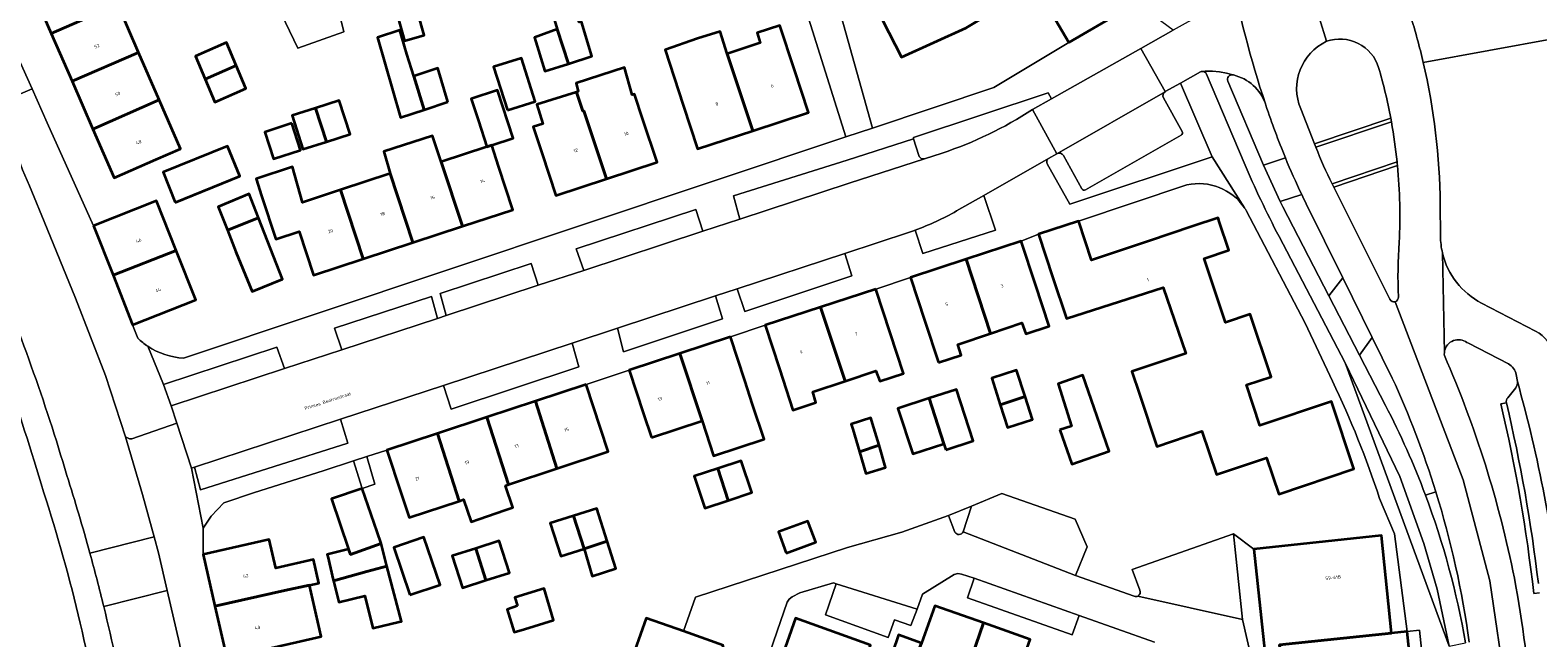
# Model space of a CAD drawing. Header units: metres. Extents: x 197700 to 204338, y 317132 to 325229.
# Tile 880 of 1056: x 202798 to 202963, y 320455 to 320521. Entities that reach past the tile are written whole.
import ezdxf
from ezdxf.enums import TextEntityAlignment as Align

# ---------------------------------------------------------------- set-up
doc = ezdxf.new("R2010")
doc.units = ezdxf.units.M
for name, color, linetype, lineweight in [('B-WE-GR-BEPLANTING_CULTUUR_HEESTERS-GV', 90, 'Continuous', 18), ('B-WE-OG-BEBOUWING-GV', 7, 'Continuous', 35), ('B-WE-OG-BEBOUWING-T18', 10, 'Continuous', 18), ('B-WE-OG-TERREIN_CULTUURSCHEIDING-GV', 7, 'Continuous', 18), ('B-WE-OG-TERREIN_ERF-GV', 7, 'Continuous', 18), ('B-WE-OG-TOPOGRAFIE-T18', 10, 'Continuous', 18), ('B-WE-VH-VERHARDING_ASFALT-GV', 252, 'Continuous', 18), ('B-WE-VH-VERHARDING_BETONSTRAATSTEEN-GV', 252, 'Continuous', 18), ('B-WE-VH-VERHARDING_GESLOTEN-GV', 252, 'Continuous', 18), ('B-WE-VH-VERHARDING_OPEN-GV', 252, 'Continuous', 18), ('B-WE-VH-VERHARDING_TEGEL-GV', 252, 'Continuous', 18)]:
    doc.layers.add(name, color=color, linetype=linetype, lineweight=lineweight)
doc.styles.add('NLCS-ISO-M200-T18', font='NLCS-ISO.ttf', dxfattribs={"height": 0.36})

msp = doc.modelspace()

# ---------------------------------------------------------------- linework, layer by layer
at = {"layer": 'B-WE-GR-BEPLANTING_CULTUUR_HEESTERS-GV'}
for points in [[(202909.339, 320506.269), (202911.805, 320501.895), (202927.323, 320507.045), (202923.866, 320515.096), (202922.201, 320514.156), (202922.196, 320514.153)], [(202907.732, 320512.201), (202909.797, 320513.367), (202909.455, 320514.039), (202894.755, 320509.149), (202894.776, 320509.029)], [(202922.013, 320513.49), (202924.047, 320509.815)], [(202894.776, 320509.029), (202895.357, 320507.182)], [(202923.938, 320509.423), (202913.52, 320503.445)], [(202895.983, 320506.842), (202897.882, 320507.46)], [(202910.385, 320507.382), (202909.468, 320506.859)], [(202913.129, 320503.555), (202911.123, 320507.184)], [(202894.961, 320499.056), (202895.793, 320496.491), (202903.71, 320499.066), (202902.42, 320502.838), (202899.455, 320501.146)], [(202937.083, 320502.931), (202934.75, 320502.167), (202935.02, 320501.58), (202940.029, 320491.906)], [(202940.029, 320491.906), (202941.562, 320493.838), (202937.57, 320501.923)], [(202900.169, 320466.163), (202901.103, 320468.941), (202898.585, 320467.935), (202899.284, 320466.129)]]:
    msp.add_lwpolyline(points, dxfattribs=at)
for points in [[(202922.196, 320514.153, 0.4065271), (202922.013, 320513.49)], [(202897.882, 320507.46, 0.0650553), (202907.732, 320512.201)], [(202924.047, 320509.815, -0.406796), (202923.938, 320509.423)], [(202895.357, 320507.182, 0.4183292), (202895.983, 320506.842)], [(202909.468, 320506.859, 0.3841708), (202909.339, 320506.269)], [(202911.123, 320507.184, 0.4006054), (202910.385, 320507.382)], [(202913.52, 320503.445, -0.4247521), (202913.129, 320503.555)], [(202937.57, 320501.923, -0.0047988), (202937.083, 320502.931)], [(202899.455, 320501.146, -0.0420776), (202894.961, 320499.056)], [(202899.284, 320466.129, 0.6372594), (202900.169, 320466.163)]]:
    msp.add_lwpolyline(points, format="xyb", dxfattribs=at)
for points in [[(202938.476, 320508.459), (202938.623, 320508.087), (202946.857, 320510.88), (202946.784, 320511.278)], [(202940.393, 320504.106), (202940.572, 320503.744), (202947.516, 320506.103), (202947.496, 320506.308), (202947.475, 320506.512)]]:
    msp.add_lwpolyline(points, close=True, dxfattribs=at)
at = {"layer": 'B-WE-OG-BEBOUWING-GV'}
for points in [[(202890.685, 320523.31), (202893.461, 320517.904), (202900.498, 320521.127), (202908.096, 320525.688), (202908.287, 320525.36), (202915.705, 320529.568), (202912.305, 320535.39), (202902.002, 320529.305)], [(202911.685, 320519.525), (202919.062, 320523.821), (202915.705, 320529.568), (202908.287, 320525.36), (202909.169, 320523.846)], [(202800.785, 320520.516), (202808.029, 320523.665), (202805.768, 320528.886), (202803.14, 320527.744), (202798.517, 320525.734)], [(202808.029, 320523.665), (202800.785, 320520.516), (202803.053, 320515.298), (202810.29, 320518.444)], [(202838.579, 320522.16), (202839.269, 320519.708), (202841.421, 320520.314), (202840.731, 320522.766)], [(202855.929, 320520.971), (202857.145, 320517.206), (202859.694, 320518.036), (202858.563, 320521.763), (202858.338, 320521.727), (202857.495, 320524.353), (202855.122, 320523.65)], [(202874.452, 320518.286), (202877.264, 320509.895), (202883.312, 320511.878), (202881.754, 320516.629), (202880.205, 320521.354), (202877.733, 320520.58), (202878.05, 320519.483)], [(202817.56, 320515.527), (202820.925, 320517.004), (202819.876, 320519.513), (202816.512, 320518.036)], [(202841.44, 320512.184), (202840.293, 320515.843), (202839.531, 320518.255), (202838.786, 320520.863), (202836.342, 320520.068), (202838.856, 320511.338)], [(202857.145, 320517.206), (202855.929, 320520.971), (202853.45, 320520.073), (202854.596, 320516.376)], [(202877.264, 320509.895), (202874.452, 320518.286), (202873.68, 320520.721), (202871.209, 320519.937), (202867.687, 320518.711), (202869.669, 320512.666), (202871.227, 320507.915)], [(202803.053, 320515.298), (202805.321, 320510.08), (202812.534, 320513.264), (202810.29, 320518.444)], [(202850.497, 320512.135), (202853.54, 320513.076), (202852.028, 320517.816), (202848.986, 320516.875)], [(202820.925, 320517.004), (202817.56, 320515.527), (202818.608, 320513.018), (202821.973, 320514.496)], [(202844.023, 320513.029), (202842.908, 320516.703), (202840.293, 320515.843), (202841.44, 320512.184)], [(202865.279, 320511.113), (202864.367, 320513.871), (202864.093, 320513.826), (202863.25, 320516.791), (202858.009, 320515.089), (202858.219, 320514.162), (202858.014, 320514.098), (202858.705, 320512.015), (202858.828, 320512.064), (202861.291, 320504.642), (202866.814, 320506.467)], [(202805.321, 320510.08), (202807.631, 320504.764), (202812.18, 320506.741), (202814.855, 320507.904), (202812.534, 320513.264)], [(202829.598, 320512.361), (202830.776, 320508.694), (202833.352, 320509.508), (202832.174, 320513.175)], [(202848.271, 320508.14), (202848.797, 320508.313), (202851.122, 320509.076), (202849.406, 320514.302), (202846.556, 320513.366), (202847.345, 320510.963)], [(202854.29, 320507.361), (202855.788, 320502.824), (202861.291, 320504.642), (202858.828, 320512.064), (202858.705, 320512.015), (202858.014, 320514.098), (202853.719, 320512.754), (202854.374, 320510.66), (202853.317, 320510.33)], [(202830.776, 320508.694), (202829.598, 320512.361), (202827.023, 320511.548), (202828.201, 320507.88)], [(202827.019, 320510.707), (202824.053, 320509.754), (202824.992, 320506.829), (202827.959, 320507.782)], [(202814.301, 320502.08), (202821.336, 320504.933), (202820, 320508.226), (202812.966, 320505.372)], [(202843.279, 320506.502), (202842.348, 320509.323), (202837.029, 320507.618), (202837.727, 320505.243), (202840.204, 320497.703), (202845.599, 320499.475)], [(202849.546, 320506.034), (202848.797, 320508.313), (202848.271, 320508.14), (202843.279, 320506.502), (202845.599, 320499.475), (202851.106, 320501.283)], [(202832.31, 320503.449), (202828.161, 320502.076), (202827.063, 320505.958), (202823.103, 320504.638), (202823.708, 320502.796), (202825.264, 320498.058), (202827.8, 320498.891), (202829.36, 320494.141), (202834.782, 320495.922)], [(202840.204, 320497.703), (202837.727, 320505.243), (202832.31, 320503.449), (202834.782, 320495.922)], [(202819.975, 320499.037), (202823.383, 320500.385), (202822.362, 320503.008), (202818.979, 320501.587)], [(202805.378, 320499.533), (202807.511, 320494.129), (202814.394, 320496.846), (202812.261, 320502.25)], [(202823.383, 320500.385), (202819.975, 320499.037), (202820.897, 320496.676), (202822.662, 320492.352), (202825.984, 320493.702)], [(202909.963, 320493.861), (202911.433, 320489.406), (202921.978, 320492.806), (202924.46, 320485.594), (202918.558, 320483.656), (202919.391, 320481.166), (202921.295, 320475.476), (202926.207, 320477.119), (202927.784, 320472.406), (202933.246, 320474.234), (202934.573, 320470.27), (202942.776, 320473.014), (202940.32, 320480.354), (202932.534, 320477.752), (202931.068, 320482.172), (202933.744, 320483.061), (202931.473, 320489.894), (202928.759, 320488.992), (202926.437, 320495.953), (202929.148, 320496.865), (202928.092, 320500), (202927.962, 320500.389), (202925.225, 320499.479), (202920.381, 320497.868), (202914.154, 320495.798), (202912.771, 320500), (202912.756, 320500.048), (202908.396, 320498.609)], [(202807.511, 320494.129), (202809.64, 320488.735), (202816.524, 320491.452), (202814.394, 320496.846)], [(202908.082, 320493.116), (202906.517, 320497.865), (202900.492, 320495.88), (202903.152, 320487.797), (202906.575, 320488.96), (202907.002, 320487.738), (202909.572, 320488.594)], [(202897.505, 320484.613), (202899.949, 320485.43), (202899.588, 320486.586), (202903.152, 320487.797), (202900.492, 320495.88), (202894.448, 320493.888), (202896.013, 320489.139)], [(202890.658, 320492.622), (202884.647, 320490.657), (202887.317, 320482.598), (202890.678, 320483.716), (202891.101, 320482.578), (202893.665, 320483.427), (202892.218, 320487.852)], [(202887.317, 320482.598), (202884.647, 320490.657), (202878.598, 320488.679), (202880.152, 320483.927), (202881.628, 320479.415), (202884.106, 320480.258), (202883.792, 320481.426)], [(202874.806, 320487.407), (202869.294, 320485.587), (202871.718, 320478.243), (202872.972, 320474.441), (202878.484, 320476.259), (202877.234, 320480.049), (202876.373, 320482.659)], [(202866.202, 320476.437), (202871.718, 320478.243), (202869.294, 320485.587), (202863.782, 320483.768), (202865.349, 320479.02)], [(202904.228, 320480.013), (202906.931, 320480.927), (202906.009, 320483.782), (202903.294, 320482.905)], [(202859.075, 320482.21), (202853.564, 320480.397), (202855.887, 320473.045), (202861.479, 320474.901), (202860.637, 320477.461)], [(202898.293, 320475.102), (202901.271, 320476.073), (202899.44, 320481.689), (202896.462, 320480.718), (202898.079, 320475.757)], [(202910.731, 320477.269), (202912.023, 320473.548), (202916.102, 320474.964), (202914.462, 320479.688), (202913.232, 320483.229), (202910.548, 320482.296), (202912, 320477.677)], [(202855.887, 320473.045), (202853.564, 320480.397), (202848.243, 320478.647), (202850.63, 320471.3)], [(202896.462, 320480.718), (202893.062, 320479.609), (202894.68, 320474.648), (202898.079, 320475.757)], [(202906.931, 320480.927), (202904.228, 320480.013), (202905.029, 320477.531), (202907.745, 320478.408)], [(202845.252, 320469.515), (202845.722, 320469.671), (202846.552, 320467.253), (202847.388, 320467.541), (202850.213, 320468.514), (202851.079, 320468.811), (202850.28, 320471.184), (202850.63, 320471.3), (202848.243, 320478.647), (202842.875, 320476.882)], [(202891.007, 320475.596), (202890.315, 320477.958), (202890.129, 320478.591), (202887.988, 320477.898), (202888.149, 320477.349), (202888.868, 320474.892)], [(202845.252, 320469.515), (202842.875, 320476.882), (202837.363, 320475.069), (202838.925, 320470.32), (202839.786, 320467.701)], [(202891.007, 320475.596), (202888.868, 320474.892), (202889.561, 320472.527), (202891.721, 320473.16)], [(202873.422, 320473.062), (202874.582, 320469.575), (202877.138, 320470.425), (202875.978, 320473.912)], [(202874.582, 320469.575), (202873.422, 320473.062), (202870.866, 320472.211), (202872.026, 320468.725)], [(202836.3, 320466.151), (202834.674, 320470.89), (202831.308, 320469.735), (202833.189, 320464.253), (202833.38, 320463.698), (202836.731, 320464.898)], [(202857.706, 320467.9), (202858.851, 320464.31), (202861.388, 320465.118), (202860.244, 320468.708)], [(202858.851, 320464.31), (202857.706, 320467.9), (202855.169, 320467.092), (202856.314, 320463.501)], [(202880.873, 320463.836), (202884.104, 320465.01), (202883.264, 320467.323), (202880.033, 320466.148)], [(202828.913, 320460.349), (202829.956, 320460.556), (202829.37, 320463.131), (202825.256, 320462.194), (202824.546, 320465.314), (202817.34, 320463.675), (202818.625, 320458.04), (202826.203, 320459.76)], [(202839.879, 320459.272), (202843.163, 320460.387), (202841.405, 320465.563), (202838.122, 320464.448)], [(202934.727, 320453.204), (202934.662, 320453.827), (202946.87, 320455.118), (202945.774, 320465.746), (202931.872, 320464.276), (202933.055, 320453.026)], [(202830.912, 320463.477), (202831.524, 320460.92), (202831.55, 320460.813), (202835.17, 320461.816), (202837.374, 320462.427), (202836.731, 320464.898), (202833.38, 320463.698), (202833.189, 320464.253), (202830.86, 320463.696)], [(202848.162, 320460.871), (202847.052, 320464.344), (202844.497, 320463.529), (202845.606, 320460.055)], [(202848.162, 320460.871), (202850.717, 320461.686), (202849.608, 320465.159), (202847.052, 320464.344)], [(202861.388, 320465.118), (202858.851, 320464.31), (202859.732, 320461.315), (202862.335, 320462.144)], [(202838.696, 320456.326), (202838.945, 320456.387), (202837.374, 320462.427), (202835.17, 320461.816), (202831.55, 320460.813), (202832.107, 320458.484), (202834.971, 320459.169), (202835.816, 320455.637)], [(202818.625, 320458.04), (202819.914, 320452.389), (202824.788, 320453.501), (202827.501, 320454.12), (202830.194, 320454.734), (202828.913, 320460.349), (202826.203, 320459.76)], [(202851.595, 320458.081), (202850.476, 320457.698), (202851.236, 320455.205), (202852.367, 320455.549), (202855.542, 320456.516), (202854.492, 320459.961), (202851.317, 320458.994)], [(202902.39, 320456.215), (202897.099, 320458.094), (202895.642, 320454.029), (202894.873, 320452.203), (202894.148, 320450.023), (202892.985, 320446.963), (202892.398, 320447.145), (202891.671, 320445.103), (202894.188, 320444.252), (202894.806, 320446.128), (202898.2, 320444.951), (202899.324, 320448.049), (202899.549, 320447.969)], [(202874.062, 320453.754), (202869.683, 320455.306), (202865.622, 320456.745), (202863.779, 320451.509), (202864.08, 320451.42), (202872.172, 320448.456)], [(202880.041, 320451.435), (202888.221, 320448.546), (202890.096, 320453.812), (202881.912, 320456.756), (202880.086, 320451.563)], [(202904.525, 320446.189), (202907.492, 320454.404), (202902.39, 320456.215), (202899.549, 320447.969)], [(202894.873, 320452.203), (202895.642, 320454.029), (202893.145, 320454.922), (202892.475, 320452.977)], [(202934.727, 320453.204), (202935.816, 320442.784), (202949.735, 320444.254), (202948.561, 320455.298), (202946.87, 320455.118), (202934.662, 320453.827)]]:
    msp.add_lwpolyline(points, close=True, dxfattribs=at)
at = {"layer": 'B-WE-OG-TERREIN_CULTUURSCHEIDING-GV'}
for points in [[(202939.802, 320519.652, 0.4015807), (202936.976, 320512.281)], [(202945.467, 320516.789, 0.4256298), (202939.802, 320519.652)], [(202946.784, 320511.278, 0.0241014), (202945.467, 320516.789)], [(202929.592, 320515.989, 0.6064657), (202929.019, 320515.299)], [(202933.13, 320512.819, 0.2556981), (202929.648, 320515.974)], [(202935.301, 320506.952, -0.0184528), (202933.173, 320512.691)], [(202947.711, 320497.741, 0.0359989), (202947.516, 320506.103)], [(202947.63, 320491.767, -0.028949), (202947.711, 320497.741)], [(202946.683, 320491.509, 0.3577732), (202947.262, 320491.25)], [(202947.262, 320491.25, 0.3559259), (202947.63, 320491.767)], [(202954.933, 320486.894, 0.553654), (202952.631, 320485.682)], [(202952.631, 320485.682, 0.0451253), (202952.636, 320485.394)], [(202952.636, 320485.394, -0.0534594), (202960.265, 320461.106)], [(202960.466, 320483.301, 0.2354286), (202959.62, 320484.462)], [(202951.701, 320470.532, 0.0323557), (202946.948, 320482.928)], [(202960.418, 320481.872, 0.2118252), (202960.593, 320482.547)], [(202962.374, 320459.424, 0.0304084), (202958.797, 320480.099)], [(202959.397, 320480.209, -0.2201328), (202959.539, 320480.772)], [(202946.22, 320479.948, -0.0296761), (202950.569, 320470.158)], [(202960.265, 320461.106, -0.0483972), (202962.751, 320431.308)]]:
    msp.add_lwpolyline(points, format="xyb", dxfattribs=at)
for points in [[(202929.019, 320515.299), (202932.917, 320506.151), (202935.301, 320506.952)], [(202929.648, 320515.974), (202929.622, 320515.982), (202929.592, 320515.989)], [(202933.173, 320512.691), (202933.13, 320512.819)], [(202936.976, 320512.281), (202938.476, 320508.459), (202946.784, 320511.278)], [(202947.516, 320506.103), (202940.572, 320503.744), (202946.683, 320491.509)], [(202946.948, 320482.928), (202944.763, 320487.354), (202943.391, 320485.412)], [(202959.62, 320484.462), (202955.267, 320486.715), (202955.098, 320486.804), (202954.933, 320486.894)], [(202943.391, 320485.412), (202946.22, 320479.948)], [(202960.593, 320482.547), (202960.466, 320483.301)], [(202959.539, 320480.772), (202960.418, 320481.872)], [(202958.797, 320480.099), (202959.397, 320480.209)], [(202950.569, 320470.158), (202951.701, 320470.532)], [(202963.005, 320459.495), (202962.374, 320459.424)]]:
    msp.add_lwpolyline(points, dxfattribs=at)
for points in [[(202871.785, 320498.926), (202871.042, 320501.309), (202858.012, 320497.023), (202858.822, 320494.67)], [(202875.548, 320492.655), (202876.368, 320490.168), (202888.05, 320494.055), (202887.265, 320496.509)], [(202853.858, 320493.04), (202853.087, 320495.403), (202843.171, 320492.142), (202843.833, 320489.749)], [(202842.877, 320489.435), (202842.236, 320491.835), (202831.653, 320488.354), (202832.457, 320486.014)], [(202873.196, 320491.882), (202862.516, 320488.369), (202863.172, 320485.776), (202873.961, 320489.367)], [(202857.565, 320486.741), (202843.529, 320482.125), (202844.369, 320479.519), (202858.304, 320484.156)], [(202813.02, 320482.225), (202813.844, 320479.903), (202826.198, 320483.959), (202825.373, 320486.288)]]:
    msp.add_lwpolyline(points, close=True, dxfattribs=at)
at = {"layer": 'B-WE-OG-TERREIN_ERF-GV'}
for points in [[(202815.189, 320485.103), (202887.401, 320509.23), (202882.754, 320524.01), (202877.777, 320538.421), (202876.583, 320541.483), (202875.792, 320542.814), (202872.978, 320547.574), (202860.456, 320540.344), (202857.701, 320538.691), (202852.582, 320551.641), (202853.748, 320552.472), (202854.134, 320551.773), (202866.342, 320558.685), (202869.782, 320552.925), (202869.839, 320552.96), (202865.677, 320559.96), (202881.996, 320569.084), (202878.199, 320575.218), (202878.116, 320575.351), (202867.285, 320568.999), (202867.18, 320568.942), (202866.391, 320570.374), (202862.134, 320568.03), (202862.907, 320566.627)], [(202832.353, 320522.044), (202832.663, 320520.688), (202827.652, 320518.909), (202818.284, 320538.45)], [(202796.85, 320518.574), (202798.682, 320514.482), (202800.345, 320510.768), (202805.378, 320499.533), (202812.261, 320502.25), (202814.394, 320496.846), (202816.524, 320491.452), (202809.64, 320488.735), (202810.228, 320487.265)], [(202924.574, 320503.986), (202912.756, 320500.048), (202912.771, 320500), (202914.154, 320495.798), (202920.381, 320497.868), (202925.225, 320499.479), (202927.962, 320500.389), (202928.092, 320500), (202929.148, 320496.865), (202926.437, 320495.953), (202928.759, 320488.992), (202931.473, 320489.894), (202933.744, 320483.061), (202931.068, 320482.172), (202932.534, 320477.752), (202940.32, 320480.354), (202942.776, 320473.014), (202934.573, 320470.27), (202933.246, 320474.234), (202927.784, 320472.406), (202926.207, 320477.119), (202921.295, 320475.476), (202919.391, 320481.166), (202918.558, 320483.656), (202924.46, 320485.594), (202921.978, 320492.806), (202911.433, 320489.406), (202909.963, 320493.861), (202908.396, 320498.609), (202906.517, 320497.865), (202908.082, 320493.116), (202909.572, 320488.594), (202907.002, 320487.738), (202906.575, 320488.96), (202903.152, 320487.797), (202899.588, 320486.586), (202899.949, 320485.43), (202897.505, 320484.613), (202896.013, 320489.139), (202894.448, 320493.888), (202890.658, 320492.622), (202892.218, 320487.852), (202893.665, 320483.427), (202891.101, 320482.578), (202890.678, 320483.716), (202887.317, 320482.598), (202883.792, 320481.426), (202884.106, 320480.258), (202881.628, 320479.415), (202880.152, 320483.927), (202878.598, 320488.679), (202874.806, 320487.407), (202876.373, 320482.659), (202877.234, 320480.049), (202878.484, 320476.259), (202872.972, 320474.441), (202871.718, 320478.243), (202866.202, 320476.437), (202865.349, 320479.02), (202863.782, 320483.768), (202859.075, 320482.21), (202860.637, 320477.461), (202861.479, 320474.901), (202855.887, 320473.045), (202850.63, 320471.3), (202850.28, 320471.184), (202851.079, 320468.811), (202850.213, 320468.514), (202847.388, 320467.541), (202846.552, 320467.253), (202845.722, 320469.671), (202845.252, 320469.515), (202839.786, 320467.701), (202838.925, 320470.32), (202837.363, 320475.069), (202835.177, 320474.362), (202836.066, 320471.367), (202834.674, 320470.89)], [(202940.437, 320482.567), (202937.446, 320488.907), (202931.036, 320501.193)], [(202834.674, 320470.89), (202833.734, 320473.895), (202830.4, 320472.816), (202822.945, 320470.426), (202819.603, 320469.334), (202818.224, 320467.854), (202817.352, 320466.569), (202817.34, 320463.675), (202824.546, 320465.314), (202825.256, 320462.194), (202829.37, 320463.131), (202829.956, 320460.556), (202828.913, 320460.349), (202830.194, 320454.734), (202827.501, 320454.12), (202824.788, 320453.501), (202819.914, 320452.389), (202821.444, 320444.276)], [(202863.779, 320451.509), (202865.622, 320456.745), (202869.683, 320455.306), (202871, 320459.036), (202887.57, 320464.456), (202893.482, 320466.118), (202898.585, 320467.935), (202901.103, 320468.941), (202904.387, 320470.323), (202912.373, 320467.532), (202913.682, 320464.524), (202912.425, 320461.4), (202918.806, 320459.136)], [(202919.445, 320459.791), (202918.606, 320462.043), (202929.634, 320465.924), (202931.872, 320464.276), (202945.774, 320465.746), (202946.87, 320455.118), (202948.561, 320455.298), (202947.183, 320465.949), (202945.562, 320469.789)]]:
    msp.add_lwpolyline(points, dxfattribs=at)
for points in [[(202890.685, 320523.31), (202887.693, 320529.136), (202891.348, 320531.299), (202887.708, 320537.452), (202884.205, 320535.382), (202882.496, 320535.743), (202885.416, 320527.613), (202890.28, 320510.192), (202903.54, 320514.622), (202911.685, 320519.525), (202909.169, 320523.846), (202908.287, 320525.36), (202908.096, 320525.688), (202900.498, 320521.127), (202893.461, 320517.904)], [(202805.321, 320510.08), (202803.053, 320515.298), (202800.785, 320520.516), (202798.517, 320525.734), (202803.14, 320527.744), (202805.768, 320528.886), (202808.029, 320523.665), (202810.29, 320518.444), (202812.534, 320513.264), (202814.855, 320507.904), (202812.18, 320506.741), (202807.631, 320504.764)], [(202838.579, 320522.16), (202840.731, 320522.766), (202841.421, 320520.314), (202839.269, 320519.708)], [(202857.145, 320517.206), (202854.596, 320516.376), (202853.45, 320520.073), (202855.929, 320520.971), (202855.122, 320523.65), (202857.495, 320524.353), (202858.338, 320521.727), (202858.563, 320521.763), (202859.694, 320518.036)], [(202877.264, 320509.895), (202871.227, 320507.915), (202869.669, 320512.666), (202867.687, 320518.711), (202871.209, 320519.937), (202873.68, 320520.721), (202874.452, 320518.286), (202878.05, 320519.483), (202877.733, 320520.58), (202880.205, 320521.354), (202881.754, 320516.629), (202883.312, 320511.878)], [(202817.56, 320515.527), (202816.512, 320518.036), (202819.876, 320519.513), (202820.925, 320517.004), (202821.973, 320514.496), (202818.608, 320513.018)], [(202841.44, 320512.184), (202838.856, 320511.338), (202836.342, 320520.068), (202838.786, 320520.863), (202839.531, 320518.255), (202840.293, 320515.843), (202842.908, 320516.703), (202844.023, 320513.029)], [(202850.497, 320512.135), (202848.986, 320516.875), (202852.028, 320517.816), (202853.54, 320513.076)], [(202861.291, 320504.642), (202855.788, 320502.824), (202854.29, 320507.361), (202853.317, 320510.33), (202854.374, 320510.66), (202853.719, 320512.754), (202858.014, 320514.098), (202858.219, 320514.162), (202858.009, 320515.089), (202863.25, 320516.791), (202864.093, 320513.826), (202864.367, 320513.871), (202865.279, 320511.113), (202866.814, 320506.467)], [(202848.797, 320508.313), (202849.546, 320506.034), (202851.106, 320501.283), (202845.599, 320499.475), (202840.204, 320497.703), (202834.782, 320495.922), (202829.36, 320494.141), (202827.8, 320498.891), (202825.264, 320498.058), (202823.708, 320502.796), (202823.103, 320504.638), (202827.063, 320505.958), (202828.161, 320502.076), (202832.31, 320503.449), (202837.727, 320505.243), (202837.029, 320507.618), (202842.348, 320509.323), (202843.279, 320506.502), (202848.271, 320508.14), (202847.345, 320510.963), (202846.556, 320513.366), (202849.406, 320514.302), (202851.122, 320509.076)], [(202829.598, 320512.361), (202832.174, 320513.175), (202833.352, 320509.508), (202830.776, 320508.694), (202828.201, 320507.88), (202827.023, 320511.548)], [(202827.019, 320510.707), (202827.959, 320507.782), (202824.992, 320506.829), (202824.053, 320509.754)], [(202814.301, 320502.08), (202812.966, 320505.372), (202820, 320508.226), (202821.336, 320504.933)], [(202823.383, 320500.385), (202825.984, 320493.702), (202822.662, 320492.352), (202820.897, 320496.676), (202819.975, 320499.037), (202818.979, 320501.587), (202822.362, 320503.008)], [(202904.228, 320480.013), (202903.294, 320482.905), (202906.009, 320483.782), (202906.931, 320480.927), (202907.745, 320478.408), (202905.029, 320477.531)], [(202898.079, 320475.757), (202894.68, 320474.648), (202893.062, 320479.609), (202896.462, 320480.718), (202899.44, 320481.689), (202901.271, 320476.073), (202898.293, 320475.102)], [(202914.462, 320479.688), (202916.102, 320474.964), (202912.023, 320473.548), (202910.731, 320477.269), (202912, 320477.677), (202910.548, 320482.296), (202913.232, 320483.229)], [(202891.007, 320475.596), (202891.721, 320473.16), (202889.561, 320472.527), (202888.868, 320474.892), (202888.149, 320477.349), (202887.988, 320477.898), (202890.129, 320478.591), (202890.315, 320477.958)], [(202874.582, 320469.575), (202872.026, 320468.725), (202870.866, 320472.211), (202873.422, 320473.062), (202875.978, 320473.912), (202877.138, 320470.425)], [(202831.524, 320460.92), (202830.912, 320463.477), (202830.86, 320463.696), (202833.189, 320464.253), (202831.308, 320469.735), (202834.674, 320470.89), (202836.3, 320466.151), (202836.731, 320464.898), (202837.374, 320462.427), (202838.945, 320456.387), (202838.696, 320456.326), (202835.816, 320455.637), (202834.971, 320459.169), (202832.107, 320458.484), (202831.55, 320460.813)], [(202858.851, 320464.31), (202856.314, 320463.501), (202855.169, 320467.092), (202857.706, 320467.9), (202860.244, 320468.708), (202861.388, 320465.118), (202862.335, 320462.144), (202859.732, 320461.315)], [(202880.873, 320463.836), (202880.033, 320466.148), (202883.264, 320467.323), (202884.104, 320465.01)], [(202839.879, 320459.272), (202838.122, 320464.448), (202841.405, 320465.563), (202843.163, 320460.387)], [(202847.052, 320464.344), (202849.608, 320465.159), (202850.717, 320461.686), (202848.162, 320460.871), (202845.606, 320460.055), (202844.497, 320463.529)], [(202852.367, 320455.549), (202851.236, 320455.205), (202850.476, 320457.698), (202851.595, 320458.081), (202851.317, 320458.994), (202854.492, 320459.961), (202855.542, 320456.516)], [(202949.735, 320444.254), (202950.909, 320433.21), (202952.265, 320433.361), (202949.94, 320455.432), (202948.561, 320455.298)]]:
    msp.add_lwpolyline(points, close=True, dxfattribs=at)
for points in [[(202930.846, 320501.493, 0.3079017), (202924.574, 320503.986)], [(202931.036, 320501.193, 0.0138003), (202930.846, 320501.493)], [(202799.663, 320471.393, 0.0320158), (202790.196, 320497.399)], [(202810.228, 320487.265, 0.0459337), (202811.298, 320486.391)], [(202811.298, 320486.391, 0.1378744), (202815.189, 320485.103)], [(202945.562, 320469.789, 0.034165), (202940.437, 320482.567)], [(202806.594, 320442.55, 0.0406616), (202799.663, 320471.393)], [(202918.806, 320459.136, 0.231323), (202919.233, 320459.155)], [(202919.233, 320459.155, 0.3962264), (202919.445, 320459.791)]]:
    msp.add_lwpolyline(points, format="xyb", dxfattribs=at)
at = {"layer": 'B-WE-VH-VERHARDING_ASFALT-GV'}
for points in [[(202939.802, 320519.652), (202936.719, 320529.574)], [(202936.719, 320529.574), (202939.802, 320519.652)], [(202899.455, 320501.146), (202902.42, 320502.838), (202909.468, 320506.859), (202910.385, 320507.382), (202907.732, 320512.201)], [(202933.13, 320512.819), (202933.173, 320512.691)], [(202938.623, 320508.087), (202938.476, 320508.459), (202936.976, 320512.281)], [(202946.784, 320511.278), (202946.857, 320510.88)], [(202897.882, 320507.46), (202895.983, 320506.842), (202887.766, 320504.172), (202875.835, 320500.257), (202871.785, 320498.926), (202858.822, 320494.67), (202853.858, 320493.04), (202843.833, 320489.749), (202842.877, 320489.435), (202832.457, 320486.014), (202826.198, 320483.959), (202813.844, 320479.903), (202814.467, 320477.995), (202816.071, 320473.082), (202816.398, 320473.19), (202832.293, 320478.425), (202843.529, 320482.125), (202857.565, 320486.741), (202862.516, 320488.369), (202873.196, 320491.882), (202875.548, 320492.655), (202887.265, 320496.509), (202894.346, 320498.837), (202894.654, 320498.945), (202894.961, 320499.056)], [(202947.475, 320506.512), (202947.496, 320506.308), (202947.516, 320506.103)], [(202804.991, 320463.83), (202811.991, 320465.617), (202810.733, 320470.21), (202808.856, 320476.507), (202807.79, 320479.867), (202806.685, 320483.214), (202803.404, 320491.628), (202800.019, 320500), (202798.659, 320503.28)], [(202946.683, 320491.509), (202940.572, 320503.744), (202940.393, 320504.106)], [(202937.57, 320501.923), (202941.562, 320493.838), (202944.763, 320487.354), (202946.948, 320482.928)], [(202952.21, 320498.404), (202952.189, 320501.898)], [(202952.427, 320496.569), (202952.631, 320485.682)], [(202952.631, 320485.682), (202952.427, 320496.569)], [(202956.313, 320421.019), (202959.245, 320420.96), (202960.062, 320428.826), (202960.338, 320437.095), (202959.373, 320448.672), (202957.582, 320460.799), (202954.689, 320471.824), (202947.262, 320491.25)], [(202947.262, 320491.25), (202954.689, 320471.824), (202957.582, 320460.799), (202959.373, 320448.672), (202960.338, 320437.095), (202960.062, 320428.826), (202959.245, 320420.96), (202962.177, 320420.901)], [(202962.58, 320488.054), (202956.686, 320491.1)], [(202954.933, 320486.894), (202955.098, 320486.804), (202955.267, 320486.715), (202959.62, 320484.462)], [(202960.466, 320483.301), (202960.593, 320482.547)], [(202806.499, 320458.009), (202813.411, 320459.767), (202812.468, 320463.874), (202811.991, 320465.617), (202804.991, 320463.83)], [(202809.014, 320446.296), (202809.529, 320442.891), (202809.958, 320440.054), (202817.144, 320441.093), (202817.11, 320441.297), (202816.673, 320443.722), (202816.628, 320443.974), (202814.743, 320453.964), (202813.411, 320459.767), (202806.499, 320458.009)]]:
    msp.add_lwpolyline(points, dxfattribs=at)
for points in [[(202929.309, 320527.715, 0.03618), (202933.13, 320512.819)], [(202950.334, 320517.342, 0.0185633), (202948.941, 320522.447)], [(202936.976, 320512.281, -0.4015807), (202939.802, 320519.652)], [(202939.802, 320519.652, -0.4256298), (202945.467, 320516.789)], [(202945.467, 320516.789, -0.0241014), (202946.784, 320511.278)], [(202952.189, 320501.898, 0.0547993), (202950.334, 320517.342)], [(202798.659, 320503.28, 0.0053218), (202794.587, 320512.702)], [(202907.732, 320512.201, -0.0650553), (202897.882, 320507.46)], [(202933.173, 320512.691, 0.0184528), (202935.301, 320506.952)], [(202946.857, 320510.88, -0.0192344), (202947.475, 320506.512)], [(202940.393, 320504.106, -0.0185975), (202938.623, 320508.087)], [(202935.301, 320506.952, 0.0131122), (202937.083, 320502.931)], [(202947.516, 320506.103, -0.0359989), (202947.711, 320497.741)], [(202937.083, 320502.931, 0.0047988), (202937.57, 320501.923)], [(202894.961, 320499.056, 0.0420776), (202899.455, 320501.146)], [(202952.427, 320496.569, -0.0560558), (202952.21, 320498.404)], [(202947.711, 320497.741, 0.028949), (202947.63, 320491.767)], [(202956.686, 320491.1, -0.2194758), (202952.427, 320496.569)], [(202794.035, 320495.914, -0.0288851), (202802.475, 320472.313)], [(202947.262, 320491.25, -0.3577732), (202946.683, 320491.509)], [(202947.63, 320491.767, -0.3559259), (202947.262, 320491.25)], [(202952.631, 320485.682, -0.553654), (202954.933, 320486.894)], [(202964.565, 320485.42, 0.2277575), (202962.58, 320488.054)], [(202952.636, 320485.394, -0.0451253), (202952.631, 320485.682)], [(202960.265, 320461.106, 0.0534594), (202952.636, 320485.394)], [(202959.62, 320484.462, -0.2354286), (202960.466, 320483.301)], [(202946.948, 320482.928, -0.0323557), (202951.701, 320470.532)], [(202960.593, 320482.547, -0.0430786), (202965.411, 320457.269)], [(202802.475, 320472.313, -0.0103383), (202804.991, 320463.83)], [(202951.701, 320470.532, -0.0412784), (202955.347, 320454.115)], [(202804.991, 320463.83, -0.0070534), (202806.499, 320458.009)], [(202962.751, 320431.308, 0.0483972), (202960.265, 320461.106)], [(202806.499, 320458.009, -0.0140444), (202809.014, 320446.296)]]:
    msp.add_lwpolyline(points, format="xyb", dxfattribs=at)
at = {"layer": 'B-WE-VH-VERHARDING_BETONSTRAATSTEEN-GV'}
for points in [[(202933.13, 320512.819, -0.03618), (202929.309, 320527.715)], [(202948.941, 320522.447, -0.0185633), (202950.334, 320517.342)], [(202926.042, 320516.32, -0.0988565), (202926.232, 320516.369)], [(202950.334, 320517.342, -0.0547993), (202952.189, 320501.898)], [(202929.648, 320515.974, -0.2556981), (202933.13, 320512.819)], [(202922.013, 320513.49, -0.4065271), (202922.196, 320514.153)], [(202923.938, 320509.423, 0.406796), (202924.047, 320509.815)], [(202895.983, 320506.842, -0.4183292), (202895.357, 320507.182)], [(202910.385, 320507.382, -0.4006054), (202911.123, 320507.184)], [(202913.129, 320503.555, 0.4247521), (202913.52, 320503.445)], [(202952.21, 320498.404, 0.0560558), (202952.427, 320496.569)], [(202952.427, 320496.569, 0.2194758), (202956.686, 320491.1)], [(202962.58, 320488.054, -0.2277575), (202964.565, 320485.42)], [(202960.593, 320482.547, -0.2118252), (202960.418, 320481.872)], [(202965.411, 320457.269, 0.0430786), (202960.593, 320482.547)], [(202959.539, 320480.772, 0.2201328), (202959.397, 320480.209)], [(202959.397, 320480.209, -0.0288994), (202962.882, 320460.506)], [(202900.169, 320466.163, -0.6372594), (202899.284, 320466.129)], [(202919.233, 320459.155, -0.231323), (202918.806, 320459.136)], [(202919.445, 320459.791, -0.3962264), (202919.233, 320459.155)]]:
    msp.add_lwpolyline(points, format="xyb", dxfattribs=at)
for points in [[(202926.403, 320522.729), (202923.073, 320520.868), (202919.552, 320518.879), (202922.201, 320514.156), (202923.866, 320515.096), (202926.042, 320516.32)], [(202964.04, 320515.154), (202965.371, 320515.378), (202964.633, 320519.961), (202950.334, 320517.342)], [(202950.334, 320517.342), (202964.633, 320519.961)], [(202926.232, 320516.369), (202926.569, 320516.39), (202927.349, 320516.39), (202928.127, 320516.32), (202928.895, 320516.181), (202929.592, 320515.989)], [(202929.592, 320515.989), (202929.622, 320515.982), (202929.648, 320515.974)], [(202922.196, 320514.153), (202910.385, 320507.382)], [(202924.047, 320509.815), (202922.013, 320513.49)], [(202894.776, 320509.029), (202887.546, 320506.701), (202875.133, 320502.812), (202875.835, 320500.257), (202887.766, 320504.172), (202895.983, 320506.842)], [(202895.357, 320507.182), (202894.776, 320509.029)], [(202913.52, 320503.445), (202923.938, 320509.423)], [(202911.123, 320507.184), (202913.129, 320503.555)], [(202952.189, 320501.898), (202952.21, 320498.404)], [(202956.686, 320491.1), (202962.58, 320488.054)], [(202960.418, 320481.872), (202959.539, 320480.772)], [(202899.284, 320466.129), (202898.585, 320467.935), (202893.482, 320466.118), (202887.57, 320464.456), (202871, 320459.036), (202869.683, 320455.306), (202874.062, 320453.754)], [(202918.806, 320459.136), (202912.425, 320461.4), (202900.169, 320466.163)], [(202919.233, 320459.155), (202930.615, 320456.601), (202929.634, 320465.924), (202918.606, 320462.043), (202919.445, 320459.791)], [(202878.772, 320452.038), (202881.013, 320458.483), (202881.224, 320458.809), (202881.53, 320459.052), (202882.392, 320459.506), (202886.035, 320460.581), (202886.331, 320460.469), (202895.156, 320457.715), (202895.762, 320459.343), (202899.2, 320461.51), (202899.589, 320461.613), (202899.988, 320461.551), (202901.392, 320461.086), (202912.836, 320457.041), (202921.037, 320454.129)], [(202930.615, 320456.601), (202919.233, 320459.155)], [(202933.303, 320419.366), (202933.314, 320421.138), (202933.862, 320442.479), (202930.615, 320456.601)]]:
    msp.add_lwpolyline(points, dxfattribs=at)
for points in [[(202910.385, 320507.382), (202922.196, 320514.153), (202922.201, 320514.156), (202919.552, 320518.879), (202909.797, 320513.367), (202907.732, 320512.201)], [(202816.398, 320473.19), (202817.055, 320470.727), (202833.106, 320475.828), (202832.293, 320478.425)], [(202912.425, 320461.4), (202913.682, 320464.524), (202912.373, 320467.532), (202904.387, 320470.323), (202901.103, 320468.941), (202900.169, 320466.163)], [(202895.156, 320457.715), (202886.331, 320460.469), (202885.158, 320457.095), (202892.019, 320454.643), (202892.704, 320456.56), (202894.493, 320455.933)], [(202901.392, 320461.086), (202900.647, 320458.956), (202912.061, 320454.908), (202912.836, 320457.041)]]:
    msp.add_lwpolyline(points, close=True, dxfattribs=at)
at = {"layer": 'B-WE-VH-VERHARDING_GESLOTEN-GV'}
msp.add_lwpolyline([(202877.57, 320548.507), (202875.348, 320551.514), (202873.348, 320555.095), (202871.986, 320554.266), (202869.839, 320552.96), (202869.782, 320552.925), (202872.978, 320547.574), (202875.792, 320542.814), (202876.583, 320541.483), (202877.777, 320538.421), (202882.754, 320524.01), (202887.401, 320509.23), (202890.28, 320510.192), (202885.416, 320527.613), (202882.496, 320535.743), (202880.505, 320541.667), (202880.43, 320541.889), (202879.259, 320543.986), (202879.418, 320544.244), (202878.873, 320545.267), (202879.211, 320545.619)], close=True, dxfattribs=at)
at = {"layer": 'B-WE-VH-VERHARDING_OPEN-GV'}
for points in [[(202818.284, 320538.45), (202827.652, 320518.909), (202832.663, 320520.688), (202832.353, 320522.044)], [(202810.228, 320487.265), (202809.64, 320488.735), (202807.511, 320494.129), (202805.378, 320499.533), (202800.345, 320510.768), (202798.682, 320514.482), (202794.587, 320512.702)], [(202798.659, 320503.28), (202800.019, 320500), (202803.404, 320491.628), (202806.685, 320483.214), (202807.79, 320479.867), (202808.856, 320476.507), (202809.314, 320476.302), (202809.57, 320476.278), (202814.467, 320477.995), (202813.844, 320479.903)], [(202813.844, 320479.903), (202813.02, 320482.225), (202811.298, 320486.391)], [(202951.701, 320470.532), (202950.569, 320470.158)]]:
    msp.add_lwpolyline(points, dxfattribs=at)
for points in [[(202794.587, 320512.702, -0.0053218), (202798.659, 320503.28)], [(202811.298, 320486.391, -0.0459337), (202810.228, 320487.265)], [(202950.569, 320470.158, -0.0464154), (202954.947, 320454.038)], [(202955.347, 320454.115, 0.0412784), (202951.701, 320470.532)]]:
    msp.add_lwpolyline(points, format="xyb", dxfattribs=at)
msp.add_lwpolyline([(202836.066, 320471.367), (202835.177, 320474.362), (202833.734, 320473.895), (202834.674, 320470.89)], close=True, dxfattribs=at)
at = {"layer": 'B-WE-VH-VERHARDING_TEGEL-GV'}
for points in [[(202794.587, 320512.702), (202798.682, 320514.482), (202796.85, 320518.574), (202793.233, 320526.325), (202792.526, 320527.804), (202791.251, 320530.441), (202789.962, 320533.072), (202783.985, 320544.38), (202778.056, 320555.713), (202775.239, 320560.785), (202772.422, 320565.857), (202772.191, 320565.723), (202768.211, 320564.08), (202768.493, 320563.551), (202777.869, 320546.507), (202782.393, 320537.908), (202783.79, 320535.245), (202785.173, 320532.575)], [(202875.835, 320500.257), (202875.133, 320502.812), (202887.546, 320506.701), (202894.776, 320509.029), (202894.755, 320509.149), (202909.455, 320514.039), (202909.797, 320513.367), (202919.552, 320518.879), (202923.073, 320520.868), (202919.062, 320523.821), (202911.685, 320519.525), (202903.54, 320514.622), (202890.28, 320510.192), (202887.401, 320509.23), (202815.189, 320485.103)], [(202926.042, 320516.32), (202923.866, 320515.096), (202927.323, 320507.045), (202930.846, 320501.493)], [(202929.592, 320515.989), (202928.895, 320516.181), (202928.127, 320516.32), (202927.349, 320516.39), (202926.569, 320516.39), (202926.232, 320516.369)], [(202926.71, 320516.069), (202930.809, 320506.401)], [(202930.809, 320506.401), (202926.71, 320516.069)], [(202946.22, 320479.948), (202943.391, 320485.412), (202940.029, 320491.906), (202935.02, 320501.58), (202934.75, 320502.167), (202932.917, 320506.151), (202929.019, 320515.299)], [(202946.857, 320510.88), (202938.623, 320508.087)], [(202909.468, 320506.859), (202902.42, 320502.838), (202903.71, 320499.066), (202895.793, 320496.491), (202894.961, 320499.056), (202894.654, 320498.945), (202894.346, 320498.837), (202887.265, 320496.509), (202888.05, 320494.055), (202876.368, 320490.168), (202875.548, 320492.655), (202873.196, 320491.882), (202873.961, 320489.367), (202863.172, 320485.776), (202862.516, 320488.369), (202857.565, 320486.741), (202858.304, 320484.156), (202844.369, 320479.519), (202843.529, 320482.125), (202832.293, 320478.425), (202833.106, 320475.828), (202817.055, 320470.727), (202816.398, 320473.19), (202816.071, 320473.082), (202817.352, 320466.569), (202818.224, 320467.854), (202819.603, 320469.334), (202822.945, 320470.426), (202830.4, 320472.816), (202833.734, 320473.895), (202835.177, 320474.362), (202837.363, 320475.069), (202842.875, 320476.882), (202848.243, 320478.647), (202853.564, 320480.397), (202859.075, 320482.21), (202863.782, 320483.768), (202869.294, 320485.587), (202874.806, 320487.407), (202878.598, 320488.679), (202884.647, 320490.657)], [(202930.846, 320501.493), (202927.323, 320507.045), (202911.805, 320501.895), (202909.339, 320506.269)], [(202935.301, 320506.952), (202932.917, 320506.151), (202934.75, 320502.167), (202937.083, 320502.931)], [(202940.393, 320504.106), (202947.475, 320506.512)], [(202884.647, 320490.657), (202890.658, 320492.622), (202894.448, 320493.888), (202900.492, 320495.88), (202906.517, 320497.865), (202908.396, 320498.609), (202912.756, 320500.048), (202924.574, 320503.986)], [(202811.298, 320486.391), (202813.02, 320482.225), (202825.373, 320486.288), (202826.198, 320483.959), (202832.457, 320486.014), (202831.653, 320488.354), (202842.236, 320491.835), (202842.877, 320489.435), (202843.833, 320489.749), (202843.171, 320492.142), (202853.087, 320495.403), (202853.858, 320493.04), (202858.822, 320494.67), (202858.012, 320497.023), (202871.042, 320501.309), (202871.785, 320498.926), (202875.835, 320500.257)], [(202931.036, 320501.193), (202937.446, 320488.907), (202940.437, 320482.567)], [(202934.609, 320498.365), (202941.825, 320484.584), (202947.797, 320472.179), (202950.39, 320464.879), (202951.837, 320459.886), (202953.144, 320453.693), (202954.947, 320454.038)], [(202953.144, 320453.693), (202941.825, 320484.584), (202934.609, 320498.365)], [(202959.397, 320480.209), (202958.797, 320480.099)], [(202945.562, 320469.789), (202947.183, 320465.949), (202948.561, 320455.298), (202949.94, 320455.432), (202952.265, 320433.361), (202950.909, 320433.21)], [(202921.037, 320454.129), (202912.836, 320457.041), (202912.061, 320454.908), (202900.647, 320458.956), (202901.392, 320461.086), (202899.988, 320461.551), (202899.589, 320461.613), (202899.2, 320461.51), (202895.762, 320459.343), (202895.156, 320457.715), (202894.493, 320455.933), (202892.704, 320456.56), (202892.019, 320454.643), (202885.158, 320457.095), (202886.331, 320460.469), (202886.035, 320460.581), (202882.392, 320459.506), (202881.53, 320459.052), (202881.224, 320458.809), (202881.013, 320458.483), (202878.772, 320452.038)], [(202962.374, 320459.424), (202963.005, 320459.495)], [(202892.475, 320452.977), (202893.145, 320454.922), (202895.642, 320454.029), (202897.099, 320458.094), (202902.39, 320456.215), (202907.492, 320454.404)], [(202880.086, 320451.563), (202881.912, 320456.756), (202890.096, 320453.812)]]:
    msp.add_lwpolyline(points, dxfattribs=at)
for points in [[(202926.232, 320516.369, 0.0988565), (202926.042, 320516.32)], [(202926.232, 320516.369, -0.3129261), (202926.71, 320516.069)], [(202926.71, 320516.069, 0.3129261), (202926.232, 320516.369)], [(202929.019, 320515.299, -0.6064657), (202929.592, 320515.989)], [(202947.475, 320506.512, 0.0192344), (202946.857, 320510.88)], [(202938.623, 320508.087, 0.0185975), (202940.393, 320504.106)], [(202909.339, 320506.269, -0.3841708), (202909.468, 320506.859)], [(202930.809, 320506.401, 0.0206332), (202934.609, 320498.365)], [(202934.609, 320498.365, -0.0206332), (202930.809, 320506.401)], [(202937.083, 320502.931, -0.0131122), (202935.301, 320506.952)], [(202924.574, 320503.986, -0.3079017), (202930.846, 320501.493)], [(202930.846, 320501.493, -0.0138003), (202931.036, 320501.193)], [(202790.196, 320497.399, -0.0320158), (202799.663, 320471.393)], [(202802.475, 320472.313, 0.0288851), (202794.035, 320495.914)], [(202815.189, 320485.103, -0.1378744), (202811.298, 320486.391)], [(202940.437, 320482.567, -0.034165), (202945.562, 320469.789)], [(202958.797, 320480.099, -0.0304084), (202962.374, 320459.424)], [(202962.882, 320460.506, 0.0288994), (202959.397, 320480.209)], [(202950.569, 320470.158, 0.0296761), (202946.22, 320479.948)], [(202804.991, 320463.83, 0.0103383), (202802.475, 320472.313)], [(202799.663, 320471.393, -0.0406616), (202806.594, 320442.55)], [(202954.947, 320454.038, 0.0464154), (202950.569, 320470.158)], [(202806.499, 320458.009, 0.0070534), (202804.991, 320463.83)], [(202809.014, 320446.296, 0.0140444), (202806.499, 320458.009)]]:
    msp.add_lwpolyline(points, format="xyb", dxfattribs=at)
for points in [[(202941.562, 320493.838), (202940.029, 320491.906), (202943.391, 320485.412), (202944.763, 320487.354)], [(202941.825, 320484.584), (202953.144, 320453.693), (202951.837, 320459.886), (202950.39, 320464.879), (202947.797, 320472.179)], [(202819.914, 320452.389), (202818.625, 320458.04), (202817.34, 320463.675), (202817.352, 320466.569), (202816.071, 320473.082), (202814.467, 320477.995), (202809.57, 320476.278), (202809.314, 320476.302), (202808.856, 320476.507), (202810.733, 320470.21), (202811.991, 320465.617), (202812.468, 320463.874), (202813.411, 320459.767), (202814.743, 320453.964), (202816.628, 320443.974), (202816.673, 320443.722), (202821.444, 320444.276)], [(202936.375, 320419.977), (202936.375, 320420.921), (202935.256, 320432.189), (202936.905, 320432.364), (202935.816, 320442.784), (202934.727, 320453.204), (202933.055, 320453.026), (202931.872, 320464.276), (202929.634, 320465.924), (202930.615, 320456.601), (202933.862, 320442.479), (202933.314, 320421.138)]]:
    msp.add_lwpolyline(points, close=True, dxfattribs=at)

# ---------------------------------------------------------------- texts
at = {"layer": 'B-WE-OG-BEBOUWING-T18', "style": 'NLCS-ISO-M200-T18'}
for s, rotation, p in [('52', 23.4, (202805.75, 320519.128)), ('6', 18.1, (202879.37, 320514.795)), ('50', 23.4, (202808.018, 320513.91)), ('8', 18.1, (202873.328, 320512.814)), ('10', 18.2, (202863.463, 320509.573)), ('48', 23.4, (202810.307, 320508.643)), ('12', 18.2, (202857.95, 320507.751)), ('14', 18.1, (202847.793, 320504.405)), ('16', 18.1, (202842.342, 320502.615)), ('18', 18.1, (202836.906, 320500.83)), ('46', 21.5, (202810.314, 320497.923)), ('20', 18.1, (202831.21, 320498.959)), ('3', 18.2, (202904.424, 320492.964)), ('1', 18.3, (202920.316, 320493.631)), ('44', 21.5, (202812.445, 320492.524)), ('5', 18.2, (202898.389, 320490.975)), ('7', 18.1, (202888.558, 320487.727)), ('9', 18.1, (202882.528, 320485.756)), ('11', 18.2, (202872.369, 320482.39)), ('13', 18.2, (202867.129, 320480.66)), ('15', 18.2, (202856.949, 320477.3)), ('17', 18.2, (202851.521, 320475.514)), ('19', 18.2, (202846.093, 320473.73)), ('21', 18.2, (202840.665, 320471.944)), ('42', 12.8, (202821.974, 320461.345)), ('59-61B', 6, (202940.515, 320461.168)), ('40', 12.8, (202823.261, 320455.702))]:
    msp.add_text(s, height=0.36, rotation=rotation, dxfattribs=at).set_placement(p, align=Align.MIDDLE)
at = {"layer": 'B-WE-OG-TOPOGRAFIE-T18', "style": 'NLCS-ISO-M200-T18'}
msp.add_text('Prinses Beatrixstraat', height=0.36, rotation=18.1, dxfattribs=at).set_placement((202830.917, 320480.424), align=Align.MIDDLE)

doc.saveas('drawing.dxf')
